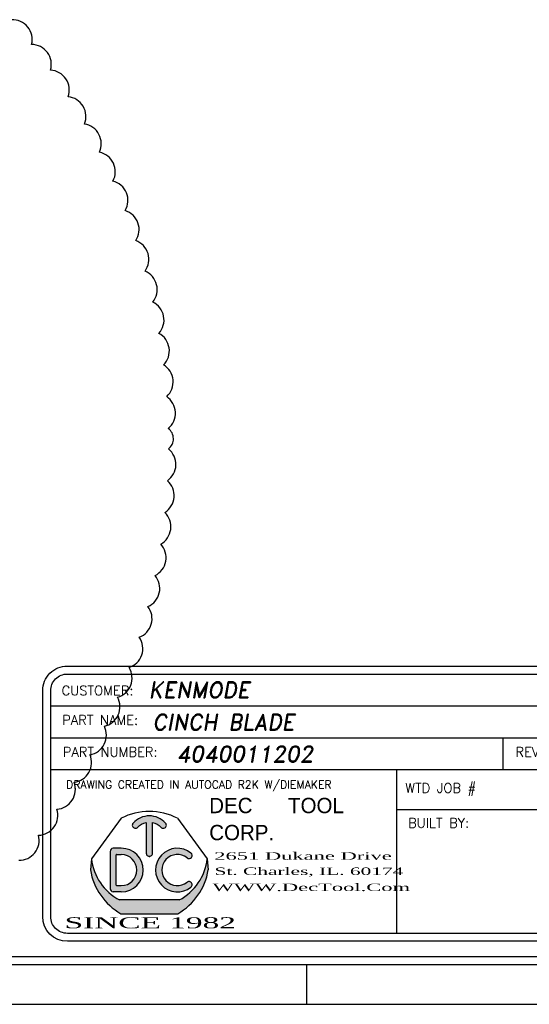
# Model space of a CAD drawing. Header units: inches. Extents: x 1880 to 2363, y -453 to -54.
# Tile 771 of 1056: x 2047.15 to 2050.34, y -181 to -174.83. Entities that reach past the tile are written whole.
import ezdxf
from ezdxf.enums import TextEntityAlignment as Align

# ---------------------------------------------------------------- set-up
doc = ezdxf.new("R2010")
doc.units = ezdxf.units.IN
doc.header["$LTSCALE"] = 0.5
doc.header["$MEASUREMENT"] = 0
for name, color, linetype in [('SID-M-D', 42, 'Continuous'), ('SID-M-S', 105, 'Continuous'), ('SID-M-S2', 1, 'Continuous')]:
    doc.layers.add(name, color=color, linetype=linetype)
doc.styles.add('DARREN', font='dutchi.ttf')
doc.styles.add('PTI', font='romand.shx', dxfattribs={"oblique": 10})
doc.styles.add('R', font='ROMAND.SHX')
doc.styles.add('ROMANS', font='ROMANS.shx', dxfattribs={"height": 0.125})
doc.styles.add('TITTLE', font='vinet.ttf')

# ---------------------------------------------------------------- blocks, each defined once
blk = doc.blocks.new('*U9')
at = {"layer": 'SID-M-S'}
for p, q in [((-34.00000000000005, -0.2500000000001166), (-1.13242748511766e-14, -0.2499999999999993)), ((-34.00000000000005, -0.3000000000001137), (-1.13242748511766e-14, -0.3)), ((-4.999999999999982, -0.300000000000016), (-4.999999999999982, -0.5500000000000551)), ((-34.00000000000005, -0.550000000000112), (2.886579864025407e-15, -0.55))]:
    blk.add_line(p, q, dxfattribs=at)
blk = doc.blocks.new('JM_TITTLE_BOX_SID')
at = {"layer": 'SID-M-S'}
h = blk.add_hatch(color=5, dxfattribs=at)
edge = h.paths.add_edge_path()
edge.add_arc((-5.986244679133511, 0.4950859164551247), 0.09767006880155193, 101.536958, 138.1897)
edge.add_arc((-6.073603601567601, 0.5732219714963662), 0.01953401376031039, 138.1897, 318.1897, ccw=False)
edge.add_arc((-5.986244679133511, 0.4950859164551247), 0.1367380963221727, 41.810299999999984, 138.1897, ccw=False)
edge.add_arc((-5.898875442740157, 0.5732104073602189), 0.01953401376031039, -138.1439400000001, 41.85608500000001, ccw=False)
edge.add_arc((-5.986244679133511, 0.4950859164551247), 0.09767006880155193, 41.791991, 78.46304)
edge.add_line((-5.966710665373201, 0.5907825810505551), (-5.966710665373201, 0.3974164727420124))
edge.add_arc((-5.986244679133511, 0.3974139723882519), 0.01953401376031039, -180.0073369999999, 0.0073369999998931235, ccw=False)
edge.add_line((-6.005778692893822, 0.3974164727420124), (-6.005778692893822, 0.5907825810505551))
h = blk.add_hatch(color=5, dxfattribs=at)
h.paths.add_polyline_path([(-6.162050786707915, 0.4286702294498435), (-6.212839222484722, 0.4286702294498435, 0.4142135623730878), (-6.232373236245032, 0.4091362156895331), (-6.232373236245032, 0.1747280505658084, 0.4142135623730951), (-6.212839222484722, 0.155194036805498), (-6.162050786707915, 0.155194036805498, 1)])
h.paths.add_polyline_path([(-6.162050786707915, 0.1942620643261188), (-6.190179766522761, 0.1942620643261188, -0.4142135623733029), (-6.193305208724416, 0.1973875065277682), (-6.193305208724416, 0.3864767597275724, -0.4142135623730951), (-6.190179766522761, 0.3896022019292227), (-6.162050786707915, 0.3896022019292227, -1)], flags=16)
for color, points in [(5, [(-5.725074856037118, 0.3987513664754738, 2.079481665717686), (-5.725054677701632, 0.1851290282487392, 0.9974867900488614), (-5.749474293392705, 0.2156248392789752, -2.078486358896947), (-5.749497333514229, 0.3682578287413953, 0.9974776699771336)]), (44, [(-5.616542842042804, 0.293125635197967), (-5.622835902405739, 0.3623491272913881), (-5.622835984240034, 0.3623492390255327, -0.2467035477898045), (-5.799307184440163, 0.1044056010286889), (-6.173182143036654, 0.1044056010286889, -0.2467035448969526), (-6.349653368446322, 0.3623492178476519), (-6.349653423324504, 0.3623491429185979), (-6.355946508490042, 0.2931255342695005, 0.2250527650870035), (-6.164615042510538, 0.01845576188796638), (-5.807874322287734, 0.01845577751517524, 0.2250528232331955)])]:
    blk.add_hatch(color=color, dxfattribs=at).paths.add_polyline_path(points)
for p, q in [((-3.421997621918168, 1.32165344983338), (-3.421997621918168, 1.52165144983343)), ((-6.604933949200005, 1.32165344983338), (0.1049989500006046, 1.32165344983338)), ((-1.409017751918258, 0.9216574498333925), (-1.409017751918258, 1.32165344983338)), ((-6.604933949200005, 1.121655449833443), (0.1049989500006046, 1.121655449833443)), ((-3.766880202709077, 0.9216574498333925), (-3.766880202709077, 1.121655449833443)), ((-2.922002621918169, 0.6716599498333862), (-2.922002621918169, 1.121655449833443)), ((-6.604933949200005, 0.9216574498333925), (0.1049989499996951, 0.9216574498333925)), ((-4.43498749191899, -0.1049989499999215), (-4.43498749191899, 0.9216574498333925)), ((-2.922002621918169, 0.6716599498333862), (-2.922002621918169, 0.9216574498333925)), ((-1.409017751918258, 0.6716599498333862), (-1.409017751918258, 0.9216574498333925)), ((-4.43498749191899, 0.6716599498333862), (0.1049989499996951, 0.6716599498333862)), ((-6.232373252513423, 0.4091362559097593), (-6.232373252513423, 0.1747280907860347)), ((-6.162050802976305, 0.4286702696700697), (-6.212839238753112, 0.4286702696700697)), ((-6.193305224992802, 0.1973875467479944), (-6.193305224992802, 0.3864767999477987)), ((-6.190179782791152, 0.3896022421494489), (-6.162050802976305, 0.3896022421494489)), ((-6.349653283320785, 0.3623490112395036), (-6.355946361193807, 0.2931254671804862)), ((-5.622835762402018, 0.3623490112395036), (-5.616542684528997, 0.2931254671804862)), ((-6.190179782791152, 0.1942621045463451), (-6.162050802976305, 0.1942621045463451)), ((-6.162050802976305, 0.1551940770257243), (-6.212839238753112, 0.1551940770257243)), ((-5.799306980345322, 0.1044056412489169), (-6.17318206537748, 0.1044056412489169))]:
    blk.add_line(p, q, dxfattribs=at)
at = {"layer": 'SID-M-S', "color": 44}
for p, q in [((-6.163350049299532, 0.6167221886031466), (-6.349653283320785, 0.3623490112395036)), ((-5.809139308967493, 0.6167221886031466), (-5.622835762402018, 0.3623490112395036))]:
    blk.add_line(p, q, dxfattribs=at)
at = {"layer": 'SID-M-S', "linetype": 'Continuous'}
blk.add_line((-6.164614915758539, 0.01845566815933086), (-5.807874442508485, 0.01845566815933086), dxfattribs=at)
at = {"layer": 'SID-M-S'}
for points in [[(1.261213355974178e-13, -0.1549984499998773), (-6.499934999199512, -0.1549984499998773, -0.414213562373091), (-6.654933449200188, 1.163513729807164e-13), (-6.654933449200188, 1.416652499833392, -0.4142135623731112), (-6.499934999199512, 1.571650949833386), (1.261213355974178e-13, 1.571650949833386, -0.4142135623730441), (0.1549984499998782, 1.416652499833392), (0.1549984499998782, 1.163513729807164e-13, -0.4142135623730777)], [(1.261213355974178e-13, -0.1049989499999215), (-6.499934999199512, -0.1049989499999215, -0.4142135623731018), (-6.604933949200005, 1.163513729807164e-13), (-6.604933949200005, 1.416652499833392, -0.4142135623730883), (-6.499934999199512, 1.52165144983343), (1.261213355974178e-13, 1.52165144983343, -0.414213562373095), (0.1049989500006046, 1.416652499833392), (0.1049989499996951, 1.163513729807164e-13, -0.414213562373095)]]:
    blk.add_lwpolyline(points, format="xyb", close=True, dxfattribs=at)
for points in [[(-5.913425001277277, 0.5601760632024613, 1), (-5.884326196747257, 0.5862444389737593, 0.4472140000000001), (-6.088163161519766, 0.5862444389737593)], [(-6.059043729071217, 0.5601991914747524, -0.161305), (-6.005778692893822, 0.5907825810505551), (-6.005778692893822, 0.3974164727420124, 1.000128), (-5.966710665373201, 0.3974164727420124), (-5.966710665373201, 0.5907825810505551, -0.161387), (-5.913425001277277, 0.5601760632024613)]]:
    blk.add_lwpolyline(points, format="xyb", dxfattribs=at)
at = {"layer": 'SID-M-S', "color": 44}
blk.add_arc((-5.986244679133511, 0.2684913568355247), 0.3906802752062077, 63.04274999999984, 116.9573, dxfattribs=at)
at = {"layer": 'SID-M-S'}
for centre, radius, start, end in [((-6.073603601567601, 0.5732219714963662), 0.01953401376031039, 138.1896999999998, 318.1897), ((-6.212839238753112, 0.4091362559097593), 0.01953401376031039, 90.00001999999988, 180), ((-6.190179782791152, 0.3864767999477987), 0.003125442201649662, 90, 180), ((-6.162050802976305, 0.291932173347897), 0.1367380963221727, 270, 90), ((-6.162050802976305, 0.291932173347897), 0.09767006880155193, 270, 90), ((-5.810438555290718, 0.291932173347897), 0.1367380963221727, 51.37019699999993, 308.6138100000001), ((-5.810438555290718, 0.291932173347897), 0.09767006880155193, 51.39486399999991, 308.5955999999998), ((-5.737324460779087, 0.3835354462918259), 0.01953401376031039, 231.3559519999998, 51.16382900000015), ((-6.015936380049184, 0.4013226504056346), 0.3359850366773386, 186.6612, 242.0944999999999), ((-5.95655297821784, 0.4013226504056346), 0.3359850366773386, 297.9055, 353.3388), ((-5.970617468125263, 0.3575664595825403), 0.3906802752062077, 189.494, 240.2271), ((-6.00187189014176, 0.3575664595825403), 0.3906802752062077, 299.7728999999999, 350.506), ((-6.190179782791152, 0.1973875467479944), 0.003125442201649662, 180, 270), ((-5.737302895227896, 0.2003460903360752), 0.01953401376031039, 308.387747, 128.676102), ((-6.212839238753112, 0.1747280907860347), 0.01953401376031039, 180, 270)]:
    blk.add_arc(centre, radius, start, end, dxfattribs=at)
blk.add_point((-5.986244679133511, 0.3778818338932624), dxfattribs=at)
at = {"layer": 'SID-M-D'}
for s, height, style, p in [('CUSTOMER:', 0.0599994, 'ROMANS', (-6.536056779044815, 1.387915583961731)), ('THIS SHEET CONTAINS:', 0.0599994, 'ROMANS', (-3.346844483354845, 1.398983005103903)), ('PART NAME:', 0.0599994, 'ROMANS', (-6.532393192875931, 1.203028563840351)), ('DATE:', 0.0599994, 'ROMANS', (-1.336888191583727, 1.184117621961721)), ('PART NUMBER:', 0.0599994, 'ROMANS', (-6.528821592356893, 1.003030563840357)), ('REV:', 0.0599994, 'ROMANS', (-3.690767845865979, 1.003030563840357)), ('SCALE:', 0.0599994, 'ROMANS', (-2.862737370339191, 0.9841196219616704)), ('DWG NO', 0.0599994, 'ROMANS', (-1.336888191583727, 0.9841196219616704)), ('OF', 0.0599994, 'ROMANS', (-0.6304765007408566, 0.9841196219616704)), ('DRAWING CREATED IN AUTOCAD R2K W/DIEMAKER', 0.04999949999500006, 'R', (-6.508079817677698, 0.8033374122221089)), ('WTD JOB #', 0.0599994, 'ROMANS', (-4.381535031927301, 0.7766631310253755)), ('TOOL #', 0.0599994, 'ROMANS', (-2.868550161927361, 0.7766631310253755)), ('JOB #', 0.0599994, 'ROMANS', (-1.35556529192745, 0.7766631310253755)), ('BUILT BY:', 0.0599994, 'ROMANS', (-4.363988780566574, 0.5573605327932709))]:
    blk.add_text(s, height=height, dxfattribs=dict(at, style=style)).set_placement(p)
at = {"layer": 'SID-M-D', "style": 'PTI', "oblique": 10}
for tag, p in [('CUSTOMER', (-5.990553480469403, 1.371591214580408)), ('DIEDATAINFO', (-2.18746001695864, 1.371591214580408)), ('PARTDESCRIPTION', (-5.966376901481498, 1.169693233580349)), ('00-00-00', (-1.009105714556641, 1.167793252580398)), ('PARTNUMBER', (-5.81595049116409, 0.9696952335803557)), ('REV', (-3.360356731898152, 0.9696952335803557)), ('SCALE', (-2.520436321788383, 0.9677952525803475)), ('SH', (-0.8571950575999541, 0.9677952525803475)), ('SHX', (-0.4057438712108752, 0.9677952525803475)), ('WTD', (-3.839149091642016, 0.7480887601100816)), ('TOOL', (-2.472915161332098, 0.7480887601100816)), ('JOB', (-0.9225366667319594, 0.7480887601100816))]:
    blk.add_attdef(tag, p, '', height=0.09999900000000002, dxfattribs=at)
blk.add_attdef('BUILT', text='', height=0.2499630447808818, dxfattribs=at).set_placement((-2.336101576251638, 0.2076912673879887), align=Align.CENTER)
at = {"layer": 'SID-M-S', "color": 44, "style": 'TITTLE'}
for s, p in [('DEC', (-5.610695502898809, 0.6488078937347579)), ('TOOL', (-5.116590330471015, 0.6488078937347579)), ('CORP.', (-5.610695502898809, 0.4791041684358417))]:
    blk.add_text(s, height=0.09613037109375, dxfattribs=at).set_placement(p)
at = {"layer": 'SID-M-S', "color": 44, "style": 'DARREN'}
for s, height, width, p in [('2651 Dukane Drive', 0.04671936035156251, 2, (-5.579307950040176, 0.356817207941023)), ('St. Charles, IL. 60174', 0.04671936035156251, 1.9, (-5.577648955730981, 0.2612505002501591)), ('WWW.DecTool.Com', 0.04671936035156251, 2, (-5.590066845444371, 0.1603595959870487)), ('SINCE 1982', 0.06921386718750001, 2, (-6.517871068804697, -0.07335393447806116))]:
    blk.add_text(s, height=height, dxfattribs=dict(at, width=width)).set_placement(p)

msp = doc.modelspace()

# ---------------------------------------------------------------- linework, layer by layer
at = {"layer": 'SID-M-S2'}
msp.add_lwpolyline([(2047.142550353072, -180.0987494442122, 0.5), (2047.266161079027, -179.9415475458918, 0.5), (2047.38194918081, -179.7784979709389, 0.5), (2047.489638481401, -179.6099896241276, 0.5), (2047.588972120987, -179.4364244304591, 0.5), (2047.679713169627, -179.2582163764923, 0.5), (2047.761645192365, -179.0757905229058, 0.5), (2047.834572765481, -178.8895819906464, 0.5), (2047.898321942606, -178.7000349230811, 0.5), (2047.952740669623, -178.5076014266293, 0.5), (2047.997699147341, -178.3127404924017, 0.5), (2048.033090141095, -178.1159169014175, 0.5), (2048.058829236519, -177.9176001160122, 0.5), (2048.074855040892, -177.7182631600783, 0.5), (2048.081129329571, -177.5183814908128, 0.5), (2048.080021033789, -177.3904587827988, 0.5), (2048.070284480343, -177.1907158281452, 0.5), (2048.050807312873, -176.9916864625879, 0.5), (2048.021635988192, -176.7938454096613, 0.5), (2047.982840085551, -176.5976645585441, 0.5), (2047.934512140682, -176.4036118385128, 0.5), (2047.876767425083, -176.2121501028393, 0.5), (2047.809743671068, -176.0237360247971, 0.5), (2047.733600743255, -175.8388190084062, 0.5), (2047.648520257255, -175.6578401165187, 0.5), (2047.554705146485, -175.4812310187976, 0.5), (2047.452379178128, -175.3094129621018, 0.5), (2047.341786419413, -175.1427957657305, 0.5), (2047.223190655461, -174.9817768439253, 0.5), (2047.096874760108, -174.8267402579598, 0.5)], format="xyb", dxfattribs=at)

# ---------------------------------------------------------------- block references
at = {"layer": 'SID-M-D'}
msp.add_blockref('*U9', (2053.947833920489, -180.452003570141), dxfattribs=at)
at = {"layer": 'SID-M-S'}
msp.add_blockref('JM_TITTLE_BOX_SID', (2053.947833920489, -180.4520035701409), dxfattribs=at).add_auto_attribs({'CUSTOMER': 'KENMODE', 'PARTDESCRIPTION': 'CINCH BLADE', '00-00-00': '7-17-25', 'PARTNUMBER': '4040011202', 'SCALE': '1:1', 'TOOL': '16658', 'JOB': '24071', 'DIEDATAINFO': 'SIDE ELEVATION VIEW'})

doc.saveas('drawing.dxf')
